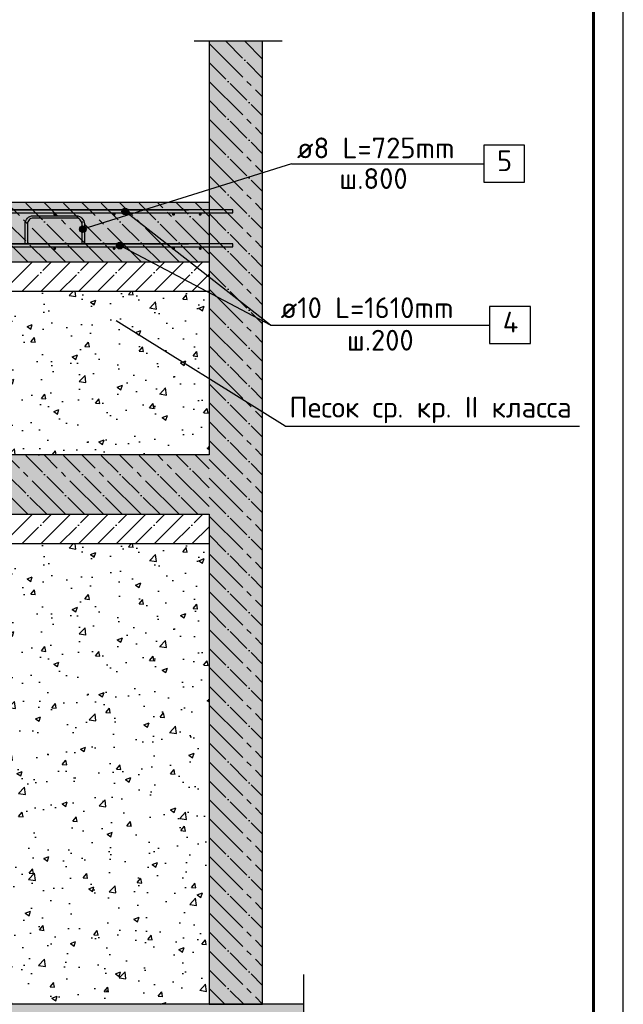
# Model space of a CAD drawing. Header units: millimetres. Extents: x 40580 to 559114, y -343730 to 81020.
# Tile 685 of 691: x 548758 to 558920, y -76252 to -59676. Entities that reach past the tile are written whole.
import ezdxf

# ---------------------------------------------------------------- set-up
doc = ezdxf.new("R2010")
doc.units = ezdxf.units.MM
doc.linetypes.add('______11', pattern=[500, 400, -50, 0, -50])
doc.linetypes.add('______5', pattern=[1100, 800, -100, 100, -100])
for name, color, linetype in [('____________', 7, 'Continuous'), ('________________', 7, 'Continuous'), ('_____________________', 96, 'Continuous'), ('______________________', 7, 'Continuous'), ('_________________________0', 7, 'Continuous'), ('Тонкие', 7, 'Continuous'), ('ФВ-2', 7, 'Continuous')]:
    doc.layers.add(name, color=color, linetype=linetype)
doc.layers.add('Standard', color=7, linetype='Continuous', lineweight=25)
doc.styles.add('ISOCPEUR', font='isocpeur.ttf')
doc.linetypes.add('ГОСТ 2.303 8', pattern='A,40,[2,GOST 2.303-68.shx,S=1,R=0,X=0,Y=0],-8', length=48)

# ---------------------------------------------------------------- blocks, each defined once
blk = doc.blocks.new('Из_буфера8386')
at = {"linetype": 'Continuous', "lineweight": 25, "ltscale": 100}
blk.add_lwpolyline([(62, 59400), (62, 0), (42062, 0), (42062, 59400), (62, 59400)], dxfattribs=at)
blk.add_lwpolyline([(62, 59400), (62, 0), (42062, 0), (42062, 59400), (62, 59400)], dxfattribs=at)
at = {"linetype": 'Continuous', "lineweight": 60, "ltscale": 100}
blk.add_lwpolyline([(2062, 58900), (2062, 500), (41562, 500), (41562, 58900), (2062, 58900)], dxfattribs=at)

msp = doc.modelspace()

# ---------------------------------------------------------------- hatches: boundary and pattern name
at = {"layer": 'Standard', "linetype": 'Continuous'}
for points in [[(551947.5, -76252.2), (552847.5, -76252.2), (552847.5, -60039.6), (551947.5, -60039.6)], [(543197.5, -62752.2), (543197.5, -63752.2), (551947.5, -63752.2), (551947.5, -62752.2)], [(543197.5, -67002.4), (543197.5, -68002.4), (551947.5, -68002.4), (551947.5, -67002.4)], [(541585.6, -76252.2), (541585.6, -77578), (553535.6, -77578), (553535.6, -76252.2)]]:
    msp.add_hatch(color=9, dxfattribs=at).paths.add_polyline_path(points)
at = {"layer": 'ФВ-2', "ltscale": 10}
h = msp.add_hatch(dxfattribs=at)
h.set_pattern_fill('AR-CONC', color=256, scale=5)
h.set_pattern_definition([(50, (220035.1, 182666.34), (910.9233, -79.6954), [95.25, -1047.75]), (355, (220035.1, 182666.3), (-176.2171, 955.2842), [76.2, -838.203]), (100.45144, (220111, 182659.7), (734.7062, 875.5888), [80.95, -890.4512]), (46.1842, (220035.1, 182920.3), (1355.3952, -210.2116), [142.875, -1571.625]), (96.63556, (220148, 182902.8), (1187.0207, 1237.1306), [121.425, -1335.678]), (351.18415, (220035.1, 182920.3), (1187.0207, 1237.1306), [114.3, -1257.2987]), (21, (220162.1, 182856.84), (758.072, -511.326), [95.25, -1047.75]), (326, (220162.1, 182856.8), (309.0101, 920.9398), [76.2, -838.2]), (71.45144, (220225.3, 182814.2), (1067.0821, 409.6138), [80.95, -890.4497]), (37.5, (220035.1, 182666.34), (15.44302, 422.7752), [0, -828.04, 0, -850.9, 0, -841.375]), (7.5, (220035.1, 182666.34), (334.0983, 500.90287), [0, -485.14, 0, -808.99, 0, -320.675]), (327.5, (219751.9, 182666.34), (677.95298, -28.64372), [0, -317.5, 0, -990.6, 0, -1314.45]), (317.5, (219624.9, 182666.34), (740.6459, 127.13246), [0, -412.75, 0, -657.86, 0, -933.45])])
h.paths.add_polyline_path([(543197.5, -64252.2), (543197.5, -67002.4), (551947.5, -67002.4), (551947.5, -64252.2)])
h = msp.add_hatch(dxfattribs=at)
h.set_pattern_fill('AR-CONC', color=256, scale=5)
h.set_pattern_definition([(50, (220035.1, 178416.1), (910.9233, -79.6954), [95.25, -1047.75]), (355, (220035.1, 178416.1), (-176.2171, 955.2842), [76.2, -838.203]), (100.45144, (220111, 178409.5), (734.7062, 875.5888), [80.95, -890.4512]), (46.1842, (220035.1, 178670.1), (1355.3952, -210.2116), [142.875, -1571.625]), (96.63556, (220148, 178652.6), (1187.0207, 1237.1306), [121.425, -1335.678]), (351.18415, (220035.1, 178670.1), (1187.0207, 1237.1306), [114.3, -1257.2987]), (21, (220162.1, 178606.6), (758.072, -511.326), [95.25, -1047.75]), (326, (220162.1, 178606.6), (309.0101, 920.9398), [76.2, -838.2]), (71.45144, (220225.3, 178564), (1067.0821, 409.6138), [80.95, -890.4497]), (37.5, (220035.1, 178416.1), (15.44302, 422.7752), [0, -828.04, 0, -850.9, 0, -841.375]), (7.5, (220035.1, 178416.1), (334.0983, 500.90287), [0, -485.14, 0, -808.99, 0, -320.675]), (327.5, (219751.9, 178416.1), (677.95298, -28.64372), [0, -317.5, 0, -990.6, 0, -1314.45]), (317.5, (219624.9, 178416.1), (740.6459, 127.13246), [0, -412.75, 0, -657.86, 0, -933.45])])
h.paths.add_polyline_path([(543197.5, -68502.4), (543197.5, -76252.2), (551947.5, -76252.2), (551947.5, -68502.4)])

# ---------------------------------------------------------------- linework, layer by layer
at = {"layer": '____________', "color": 7, "linetype": 'Continuous'}
msp.add_line((551947.5, -76252.2), (552847.5, -76252.2), dxfattribs=at)
at = {"layer": '________________'}
msp.add_line((552847.5, -76252.2), (551947.5, -76252.2), dxfattribs=at)
at = {"layer": '_____________________', "color": 7, "linetype": 'Continuous'}
for p, q in [((550478.5, -62904.5), (550478.5, -62904.5)), ((552979.8, -64817.6), (550530.8, -62904.5)), ((550534.7, -62848.2), (550534.7, -62848.2)), ((550534.7, -62960.7), (550534.7, -62960.7)), ((550591, -62904.5), (550591, -62904.5)), ((550389.1, -63479.5), (550389.1, -63479.5)), ((552979.8, -64817.6), (550441.4, -63479.5)), ((550445.3, -63423.2), (550445.3, -63423.2)), ((550501.6, -63479.5), (550501.6, -63479.5)), ((550445.3, -63535.7), (550445.3, -63535.7)), ((557354.8, -64505.1), (556667.3, -64505.1)), ((556667.3, -64505.1), (556667.3, -65130.1)), ((557354.8, -65130.1), (557354.8, -64505.1)), ((552979.8, -64817.6), (556667.3, -64817.6)), ((556667.3, -65130.1), (557354.8, -65130.1))]:
    msp.add_line(p, q, dxfattribs=at)
at = {"layer": '_____________________', "color": 4, "linetype": 'Continuous', "extrusion": (0, 0, -1)}
for points in [[(-542797.5, -62877.2), (-542797.5, -62927.2), (-552347.5, -62927.2), (-552347.5, -62877.2), (-542797.5, -62877.2), (-551597.5, -62877.2), (-542797.5, -62877.2), (-551597.5, -62877.2)], [(-542797.5, -63452.2), (-542797.5, -63502.2), (-552347.5, -63502.2), (-552347.5, -63452.2), (-542797.5, -63452.2), (-551597.5, -63452.2), (-542797.5, -63452.2), (-551597.5, -63452.2)]]:
    msp.add_lwpolyline(points, dxfattribs=at)
at = {"layer": '_____________________', "color": 7, "linetype": 'Continuous'}
for centre in [(550534.7, -62904.5), (550445.3, -63479.5)]:
    msp.add_circle(centre, 56.3, dxfattribs=at)
at = {"layer": '_____________________', "color": 4, "linetype": 'Continuous'}
for points in [[(549324.4, -62942.6), (549322.5, -62952.2), (549324.4, -62961.8)], [(549324.4, -62942.6), (549324.4, -62961.8), (549329.9, -62934.5)], [(549329.9, -62934.5), (549324.4, -62961.8), (549329.9, -62969.9)], [(549329.9, -62934.5), (549329.9, -62969.9), (549338, -62929.1)], [(549338, -62929.1), (549329.9, -62969.9), (549338, -62975.3)], [(549338, -62929.1), (549338, -62975.3), (549347.5, -62927.2)], [(549347.5, -62927.2), (549338, -62975.3), (549347.5, -62977.2)], [(549347.5, -62927.2), (549347.5, -62977.2), (549357.1, -62929.1)], [(549357.1, -62929.1), (549347.5, -62977.2), (549357.1, -62975.3)], [(549357.1, -62929.1), (549357.1, -62975.3), (549365.2, -62934.5)], [(549365.2, -62934.5), (549357.1, -62975.3), (549365.2, -62969.9)], [(549365.2, -62934.5), (549365.2, -62969.9), (549370.6, -62942.6)], [(549370.6, -62942.6), (549365.2, -62969.9), (549370.6, -62961.8)], [(549370.6, -62942.6), (549370.6, -62961.8), (549372.5, -62952.2)], [(550324.4, -62942.6), (550322.5, -62952.2), (550324.4, -62961.8)], [(550324.4, -62942.6), (550324.4, -62961.8), (550329.9, -62934.5)], [(550329.9, -62934.5), (550324.4, -62961.8), (550329.9, -62969.9)], [(550329.9, -62934.5), (550329.9, -62969.9), (550338, -62929.1)], [(550338, -62929.1), (550329.9, -62969.9), (550338, -62975.3)], [(550338, -62929.1), (550338, -62975.3), (550347.5, -62927.2)], [(550347.5, -62927.2), (550338, -62975.3), (550347.5, -62977.2)], [(550347.5, -62927.2), (550347.5, -62977.2), (550357.1, -62929.1)], [(550357.1, -62929.1), (550347.5, -62977.2), (550357.1, -62975.3)], [(550357.1, -62929.1), (550357.1, -62975.3), (550365.2, -62934.5)], [(550365.2, -62934.5), (550357.1, -62975.3), (550365.2, -62969.9)], [(550365.2, -62934.5), (550365.2, -62969.9), (550370.6, -62942.6)], [(550370.6, -62942.6), (550365.2, -62969.9), (550370.6, -62961.8)], [(550370.6, -62942.6), (550370.6, -62961.8), (550372.5, -62952.2)], [(551324.4, -62942.6), (551322.5, -62952.2), (551324.4, -62961.8)], [(551324.4, -62942.6), (551324.4, -62961.8), (551329.8, -62934.5)], [(551329.8, -62934.5), (551324.4, -62961.8), (551329.8, -62969.9)], [(551329.8, -62934.5), (551329.8, -62969.9), (551338, -62929.1)], [(551338, -62929.1), (551329.8, -62969.9), (551338, -62975.3)], [(551338, -62929.1), (551338, -62975.3), (551347.5, -62927.2)], [(551347.5, -62927.2), (551338, -62975.3), (551347.5, -62977.2)], [(551347.5, -62927.2), (551347.5, -62977.2), (551357.1, -62929.1)], [(551357.1, -62929.1), (551347.5, -62977.2), (551357.1, -62975.3)], [(551357.1, -62929.1), (551357.1, -62975.3), (551365.2, -62934.5)], [(551365.2, -62934.5), (551357.1, -62975.3), (551365.2, -62969.9)], [(551365.2, -62934.5), (551365.2, -62969.9), (551370.6, -62942.6)], [(551370.6, -62942.6), (551365.2, -62969.9), (551370.6, -62961.8)], [(551370.6, -62942.6), (551370.6, -62961.8), (551372.5, -62952.2)], [(551774.4, -62942.6), (551772.5, -62952.2), (551774.4, -62961.8)], [(551774.4, -62942.6), (551774.4, -62961.8), (551779.8, -62934.5)], [(551779.8, -62934.5), (551774.4, -62961.8), (551779.8, -62969.9)], [(551779.8, -62934.5), (551779.8, -62969.9), (551788, -62929.1)], [(551788, -62929.1), (551779.8, -62969.9), (551788, -62975.3)], [(551788, -62929.1), (551788, -62975.3), (551797.5, -62927.2)], [(551797.5, -62927.2), (551788, -62975.3), (551797.5, -62977.2)], [(551797.5, -62927.2), (551797.5, -62977.2), (551807.1, -62929.1)], [(551807.1, -62929.1), (551797.5, -62977.2), (551807.1, -62975.3)], [(551807.1, -62929.1), (551807.1, -62975.3), (551815.2, -62934.5)], [(551815.2, -62934.5), (551807.1, -62975.3), (551815.2, -62969.9)], [(551815.2, -62934.5), (551815.2, -62969.9), (551820.6, -62942.6)], [(551820.6, -62942.6), (551815.2, -62969.9), (551820.6, -62961.8)], [(551820.6, -62942.6), (551820.6, -62961.8), (551822.5, -62952.2)], [(549324.4, -63517.6), (549322.5, -63527.2), (549324.4, -63536.8)], [(549324.4, -63517.6), (549324.4, -63536.8), (549329.9, -63509.5)], [(549329.9, -63509.5), (549324.4, -63536.8), (549329.9, -63544.9)], [(549329.9, -63509.5), (549329.9, -63544.9), (549338, -63504.1)], [(549338, -63504.1), (549329.9, -63544.9), (549338, -63550.3)], [(549338, -63504.1), (549338, -63550.3), (549347.5, -63502.2)], [(549347.5, -63502.2), (549338, -63550.3), (549347.5, -63552.2)], [(549347.5, -63502.2), (549347.5, -63552.2), (549357.1, -63504.1)], [(549357.1, -63504.1), (549347.5, -63552.2), (549357.1, -63550.3)], [(549357.1, -63504.1), (549357.1, -63550.3), (549365.2, -63509.5)], [(549365.2, -63509.5), (549357.1, -63550.3), (549365.2, -63544.9)], [(549365.2, -63509.5), (549365.2, -63544.9), (549370.6, -63517.6)], [(549370.6, -63517.6), (549365.2, -63544.9), (549370.6, -63536.8)], [(549370.6, -63517.6), (549370.6, -63536.8), (549372.5, -63527.2)], [(550324.4, -63517.6), (550322.5, -63527.2), (550324.4, -63536.8)], [(550324.4, -63517.6), (550324.4, -63536.8), (550329.9, -63509.5)], [(550329.9, -63509.5), (550324.4, -63536.8), (550329.9, -63544.9)], [(550329.9, -63509.5), (550329.9, -63544.9), (550338, -63504.1)], [(550338, -63504.1), (550329.9, -63544.9), (550338, -63550.3)], [(550338, -63504.1), (550338, -63550.3), (550347.5, -63502.2)], [(550347.5, -63502.2), (550338, -63550.3), (550347.5, -63552.2)], [(550347.5, -63502.2), (550347.5, -63552.2), (550357.1, -63504.1)], [(550357.1, -63504.1), (550347.5, -63552.2), (550357.1, -63550.3)], [(550357.1, -63504.1), (550357.1, -63550.3), (550365.2, -63509.5)], [(550365.2, -63509.5), (550357.1, -63550.3), (550365.2, -63544.9)], [(550365.2, -63509.5), (550365.2, -63544.9), (550370.6, -63517.6)], [(550370.6, -63517.6), (550365.2, -63544.9), (550370.6, -63536.8)], [(550370.6, -63517.6), (550370.6, -63536.8), (550372.5, -63527.2)], [(551324.4, -63517.6), (551322.5, -63527.2), (551324.4, -63536.8)], [(551324.4, -63517.6), (551324.4, -63536.8), (551329.8, -63509.5)], [(551329.8, -63509.5), (551324.4, -63536.8), (551329.8, -63544.9)], [(551329.8, -63509.5), (551329.8, -63544.9), (551338, -63504.1)], [(551338, -63504.1), (551329.8, -63544.9), (551338, -63550.3)], [(551338, -63504.1), (551338, -63550.3), (551347.5, -63502.2)], [(551347.5, -63502.2), (551338, -63550.3), (551347.5, -63552.2)], [(551347.5, -63502.2), (551347.5, -63552.2), (551357.1, -63504.1)], [(551357.1, -63504.1), (551347.5, -63552.2), (551357.1, -63550.3)], [(551357.1, -63504.1), (551357.1, -63550.3), (551365.2, -63509.5)], [(551365.2, -63509.5), (551357.1, -63550.3), (551365.2, -63544.9)], [(551365.2, -63509.5), (551365.2, -63544.9), (551370.6, -63517.6)], [(551370.6, -63517.6), (551365.2, -63544.9), (551370.6, -63536.8)], [(551370.6, -63517.6), (551370.6, -63536.8), (551372.5, -63527.2)], [(551774.4, -63517.6), (551772.5, -63527.2), (551774.4, -63536.8)], [(551774.4, -63517.6), (551774.4, -63536.8), (551779.8, -63509.5)], [(551779.8, -63509.5), (551774.4, -63536.8), (551779.8, -63544.9)], [(551779.8, -63509.5), (551779.8, -63544.9), (551788, -63504.1)], [(551788, -63504.1), (551779.8, -63544.9), (551788, -63550.3)], [(551788, -63504.1), (551788, -63550.3), (551797.5, -63502.2)], [(551797.5, -63502.2), (551788, -63550.3), (551797.5, -63552.2)], [(551797.5, -63502.2), (551797.5, -63552.2), (551807.1, -63504.1)], [(551807.1, -63504.1), (551797.5, -63552.2), (551807.1, -63550.3)], [(551807.1, -63504.1), (551807.1, -63550.3), (551815.2, -63509.5)], [(551815.2, -63509.5), (551807.1, -63550.3), (551815.2, -63544.9)], [(551815.2, -63509.5), (551815.2, -63544.9), (551820.6, -63517.6)], [(551820.6, -63517.6), (551815.2, -63544.9), (551820.6, -63536.8)], [(551820.6, -63517.6), (551820.6, -63536.8), (551822.5, -63527.2)]]:
    msp.add_solid(points, dxfattribs=at)
at = {"layer": '_____________________', "color": 7, "linetype": 'Continuous'}
for points in [[(550486.4, -62904.5), (550486.4, -62876.4), (550478.5, -62904.5)], [(550583.1, -62932.6), (550583.1, -62904.5), (550478.5, -62904.5)], [(550486.4, -62932.6), (550486.4, -62906.6), (550478.5, -62904.5)], [(550506.6, -62876.4), (550506.6, -62856.1), (550486.4, -62876.4)], [(550583.1, -62902.4), (550583.1, -62876.4), (550486.4, -62876.4)], [(550486.4, -62904.5), (550591, -62904.5), (550486.4, -62876.4)], [(550486.4, -62932.6), (550583.1, -62932.6), (550486.4, -62906.6)], [(550562.9, -62952.9), (550562.9, -62932.6), (550486.4, -62932.6)], [(550506.6, -62952.9), (550506.6, -62938), (550486.4, -62932.6)], [(550534.7, -62856.1), (550534.7, -62848.2), (550506.6, -62856.1)], [(550562.9, -62871), (550562.9, -62856.1), (550506.6, -62856.1)], [(550506.6, -62876.4), (550583.1, -62876.4), (550506.6, -62856.1)], [(550506.6, -62952.9), (550562.9, -62952.9), (550506.6, -62938)], [(550534.7, -62960.7), (550534.7, -62952.9), (550506.6, -62952.9)], [(550534.7, -62856.1), (550562.9, -62856.1), (550534.7, -62848.2)], [(550534.7, -62960.7), (550562.9, -62952.9), (550534.7, -62952.9)], [(550562.9, -62871), (550583.1, -62876.4), (550562.9, -62856.1)], [(550562.9, -62952.9), (550583.1, -62932.6), (550562.9, -62932.6)], [(550583.1, -62902.4), (550591, -62904.5), (550583.1, -62876.4)], [(550583.1, -62932.6), (550591, -62904.5), (550583.1, -62904.5)], [(550396.9, -63479.5), (550396.9, -63451.4), (550389.1, -63479.5)], [(550493.7, -63507.6), (550493.7, -63479.5), (550389.1, -63479.5)], [(550396.9, -63507.6), (550396.9, -63481.6), (550389.1, -63479.5)], [(550417.2, -63451.4), (550417.2, -63431.1), (550396.9, -63451.4)], [(550493.7, -63477.4), (550493.7, -63451.4), (550396.9, -63451.4)], [(550396.9, -63479.5), (550501.6, -63479.5), (550396.9, -63451.4)], [(550396.9, -63507.6), (550493.7, -63507.6), (550396.9, -63481.6)], [(550445.3, -63431.1), (550445.3, -63423.2), (550417.2, -63431.1)], [(550473.4, -63446), (550473.4, -63431.1), (550417.2, -63431.1)], [(550417.2, -63451.4), (550493.7, -63451.4), (550417.2, -63431.1)], [(550445.3, -63431.1), (550473.4, -63431.1), (550445.3, -63423.2)], [(550473.4, -63446), (550493.7, -63451.4), (550473.4, -63431.1)], [(550493.7, -63477.4), (550501.6, -63479.5), (550493.7, -63451.4)], [(550493.7, -63507.6), (550501.6, -63479.5), (550493.7, -63479.5)], [(550473.4, -63527.9), (550473.4, -63507.6), (550396.9, -63507.6)], [(550417.2, -63527.9), (550417.2, -63513), (550396.9, -63507.6)], [(550417.2, -63527.9), (550473.4, -63527.9), (550417.2, -63513)], [(550445.3, -63535.7), (550445.3, -63527.9), (550417.2, -63527.9)], [(550445.3, -63535.7), (550473.4, -63527.9), (550445.3, -63527.9)], [(550473.4, -63527.9), (550493.7, -63507.6), (550473.4, -63507.6)]]:
    msp.add_solid(points, dxfattribs=at)
at = {"layer": '_________________________0', "color": 7, "linetype": 'Continuous'}
for p, q in [((557257.5, -61788), (556570, -61788)), ((556570, -61788), (556570, -62413)), ((557257.5, -62413), (557257.5, -61788)), ((553332.5, -62100.5), (549822.3, -63201.8)), ((553332.5, -62100.5), (556570, -62100.5)), ((556570, -62413), (557257.5, -62413)), ((549846.5, -63151.1), (549846.5, -63151.1)), ((549771.5, -63177.6), (549771.5, -63177.6)), ((549798.1, -63252.6), (549798.1, -63252.6)), ((549873, -63226), (549873, -63226)), ((553225.7, -66520.4), (550380.8, -64746.1)), ((553225.7, -66520.4), (558179.7, -66520.4))]:
    msp.add_line(p, q, dxfattribs=at)
at = {"layer": '_________________________0', "color": 40, "linetype": 'Continuous'}
msp.add_lwpolyline([(549807.5, -63452.3), (549807.5, -63113.4), (549805, -63095.3), (549799, -63077), (549789.6, -63060.2), (549778.2, -63046.6), (549764.5, -63035.2), (549747.8, -63025.8), (549729.5, -63019.7), (549711.4, -63017.2), (548983.7, -63017.2), (548965.6, -63019.7), (548947.3, -63025.8), (548930.5, -63035.2), (548916.9, -63046.6), (548905.5, -63060.2), (548896.1, -63077), (548890, -63095.3), (548887.5, -63113.4), (548887.5, -63452.3), (548847.5, -63452.3), (548847.5, -63110.6), (548850.9, -63086.2), (548859.3, -63060.8), (548872.4, -63037.4), (548888.5, -63018.2), (548907.7, -63002.1), (548931.1, -62989), (548956.5, -62980.6), (548980.9, -62977.2), (549714.1, -62977.2), (549738.5, -62980.6), (549763.9, -62989), (549787.3, -63002.1), (549806.6, -63018.2), (549822.7, -63037.4), (549835.8, -63060.8), (549844.1, -63086.2), (549847.5, -63110.6), (549847.5, -63452.3)], close=True, dxfattribs=at)
at = {"layer": '_________________________0', "color": 7, "linetype": 'Continuous'}
msp.add_circle((549822.3, -63201.8), 56.3, dxfattribs=at)
for points in [[(549817.7, -63160.7), (549790.7, -63155.6), (549817.7, -63146.1)], [(549817.7, -63160.7), (549817.7, -63146.1), (549868.5, -63170.3)], [(549846.5, -63159.8), (549817.7, -63146.1), (549846.5, -63151.1)], [(549846.5, -63159.8), (549846.5, -63151.1), (549868.5, -63170.3)], [(549771.5, -63207.3), (549766.5, -63206.4), (549771.5, -63177.6)], [(549776.1, -63233.4), (549766.5, -63206.4), (549776.1, -63211)], [(549853.8, -63248), (549766.5, -63206.4), (549853.8, -63222.5)], [(549790.7, -63181.2), (549771.5, -63177.6), (549790.7, -63155.6)], [(549771.5, -63207.3), (549771.5, -63177.6), (549873, -63226)], [(549873, -63226), (549771.5, -63177.6), (549873, -63196.3)], [(549776.1, -63233.4), (549776.1, -63211), (549853.8, -63248)], [(549798.1, -63252.6), (549776.1, -63233.4), (549798.1, -63243.9)], [(549826.8, -63257.6), (549776.1, -63233.4), (549826.8, -63243)], [(549790.7, -63181.2), (549790.7, -63155.6), (549878, -63197.3)], [(549868.5, -63192.7), (549790.7, -63155.6), (549868.5, -63170.3)], [(549798.1, -63252.6), (549798.1, -63243.9), (549826.8, -63257.6)], [(549826.8, -63257.6), (549826.8, -63243), (549853.8, -63248)], [(549853.8, -63248), (549853.8, -63222.5), (549873, -63226)], [(549868.5, -63192.7), (549868.5, -63170.3), (549878, -63197.3)], [(549873, -63226), (549873, -63196.3), (549878, -63197.3)]]:
    msp.add_solid(points, dxfattribs=at)
at = {"layer": 'Standard', "color": 7, "linetype": 'ГОСТ 2.303 8', "ltscale": 30}
for p, q in [((553174.1, -60039.6), (551697.5, -60039.6)), ((553535.6, -75752.2), (553535.6, -78078)), ((553535.6, -75752.2), (553535.6, -78078))]:
    msp.add_line(p, q, dxfattribs=at)
at = {"layer": 'Standard', "color": 7, "linetype": 'Continuous'}
for p, q in [((551947.5, -60039.6), (551947.5, -65252.2)), ((551947.5, -60039.6), (551947.5, -67002.4)), ((552847.5, -76252.2), (552847.5, -60039.6)), ((552847.5, -76252.2), (552847.5, -60039.6)), ((551947.5, -62752.2), (543197.5, -62752.2)), ((551947.5, -62752.2), (543197.5, -62752.2)), ((543197.5, -63752.2), (551947.5, -63752.2)), ((543197.5, -63752.2), (551947.5, -63752.2)), ((543197.5, -63752.2), (551947.5, -63752.2)), ((551947.5, -64252.2), (543197.5, -64252.2)), ((551947.5, -67002.4), (543197.5, -67002.4)), ((551947.5, -67002.4), (543197.5, -67002.4)), ((543197.5, -68002.4), (551947.5, -68002.4)), ((543197.5, -68002.4), (551947.5, -68002.4)), ((543197.5, -68002.4), (551947.5, -68002.4)), ((551947.5, -68002.4), (551947.5, -76252.2)), ((551947.5, -68002.4), (551947.5, -76252.2)), ((551947.5, -68002.4), (551947.5, -68502.4)), ((551947.5, -68502.4), (543197.5, -68502.4)), ((551947.5, -76252.2), (543197.5, -76252.2)), ((553535.6, -76252.2), (552847.5, -76252.2))]:
    msp.add_line(p, q, dxfattribs=at)
at = {"layer": 'Standard', "color": 253, "linetype": '______5'}
for p, q in [((551947.5, -60077.5), (552847.5, -60977.5)), ((552546.1, -60039.6), (552847.5, -60341.1)), ((551947.5, -60713.9), (552847.5, -61613.9)), ((551947.5, -61350.3), (552847.5, -62250.3)), ((551947.5, -61986.7), (552847.5, -62886.7)), ((551947.5, -62623), (552847.5, -63523)), ((548894.5, -63752.2), (547894.5, -62752.2)), ((549530.9, -63752.2), (548530.9, -62752.2)), ((550167.3, -63752.2), (549167.3, -62752.2)), ((550803.7, -63752.2), (549803.7, -62752.2)), ((551440.1, -63752.2), (550440.1, -62752.2)), ((551947.5, -63623.2), (551076.5, -62752.2)), ((551947.5, -62986.8), (551712.9, -62752.2)), ((551947.5, -63577.6), (552847.5, -64477.6)), ((548475, -64252.2), (548975, -63752.2)), ((549111.4, -64252.2), (549611.4, -63752.2)), ((549747.8, -64252.2), (550247.8, -63752.2)), ((550384.2, -64252.2), (550884.2, -63752.2)), ((551020.6, -64252.2), (551520.6, -63752.2)), ((551657, -64252.2), (551947.5, -63961.7)), ((551947.5, -64214), (552847.5, -65114)), ((551947.5, -64850.4), (552847.5, -65750.4)), ((551947.5, -65486.8), (552847.5, -66386.8)), ((551947.5, -66123.2), (552847.5, -67023.2)), ((551947.5, -66759.6), (552847.5, -67659.6)), ((548894.5, -68002.4), (547894.5, -67002.4)), ((549530.9, -68002.4), (548530.9, -67002.4)), ((550167.3, -68002.4), (549167.3, -67002.4)), ((550803.7, -68002.4), (549803.7, -67002.4)), ((551440.1, -68002.4), (550440.1, -67002.4)), ((551947.5, -67873.5), (551076.5, -67002.4)), ((551947.5, -67237.1), (551712.9, -67002.4)), ((551947.5, -67396), (552847.5, -68296)), ((548475, -68502.4), (548975, -68002.4)), ((549111.4, -68502.4), (549611.4, -68002.4)), ((549747.8, -68502.4), (550247.8, -68002.4)), ((550384.2, -68502.4), (550884.2, -68002.4)), ((551020.6, -68502.4), (551520.6, -68002.4)), ((551947.5, -68032.4), (552847.5, -68932.4)), ((551657, -68502.4), (551947.5, -68211.9)), ((551947.5, -68668.8), (552847.5, -69568.8)), ((551947.5, -69305.2), (552847.5, -70205.2)), ((551947.5, -69941.6), (552847.5, -70841.6)), ((551947.5, -70578), (552847.5, -71478)), ((551947.5, -71214.4), (552847.5, -72114.4)), ((551947.5, -71532.6), (552847.5, -72432.6)), ((551947.5, -72169), (552847.5, -73069)), ((551947.5, -72805.4), (552847.5, -73705.4)), ((551947.5, -73123.6), (552847.5, -74023.6)), ((551947.5, -73760), (552847.5, -74660)), ((551947.5, -74396.4), (552847.5, -75296.4)), ((551947.5, -74714.6), (552847.5, -75614.6)), ((551947.5, -75351), (552847.5, -76251)), ((551947.5, -75987.4), (552212.4, -76252.2))]:
    msp.add_line(p, q, dxfattribs=at)
at = {"layer": 'Standard', "color": 253, "linetype": '______11'}
for p, q in [((552227.9, -60039.6), (552847.5, -60659.3)), ((551947.5, -60395.7), (552847.5, -61295.7)), ((551947.5, -61032.1), (552847.5, -61932.1)), ((551947.5, -61668.5), (552847.5, -62568.5)), ((551947.5, -62304.8), (552847.5, -63204.8)), ((549212.7, -63752.2), (548212.7, -62752.2)), ((549849.1, -63752.2), (548849.1, -62752.2)), ((550485.5, -63752.2), (549485.5, -62752.2)), ((551121.9, -63752.2), (550121.9, -62752.2)), ((551758.3, -63752.2), (550758.3, -62752.2)), ((551947.5, -63305), (551394.7, -62752.2)), ((551947.5, -62941.2), (552847.5, -63841.2)), ((551947.5, -63259.4), (552847.5, -64159.4)), ((548793.2, -64252.2), (549293.2, -63752.2)), ((549429.6, -64252.2), (549929.6, -63752.2)), ((550066, -64252.2), (550566, -63752.2)), ((550702.4, -64252.2), (551202.4, -63752.2)), ((551338.8, -64252.2), (551838.8, -63752.2)), ((551947.5, -63895.8), (552847.5, -64795.8)), ((551947.5, -64532.2), (552847.5, -65432.2)), ((551947.5, -65168.6), (552847.5, -66068.6)), ((551947.5, -65805), (552847.5, -66705)), ((551947.5, -66441.4), (552847.5, -67341.4)), ((549212.7, -68002.4), (548212.7, -67002.4)), ((549849.1, -68002.4), (548849.1, -67002.4)), ((550485.5, -68002.4), (549485.5, -67002.4)), ((551121.9, -68002.4), (550121.9, -67002.4)), ((551758.3, -68002.4), (550758.3, -67002.4)), ((551947.5, -67555.3), (551394.7, -67002.4)), ((551947.5, -67077.8), (552847.5, -67977.8)), ((551947.5, -67714.2), (552847.5, -68614.2)), ((548793.2, -68502.4), (549293.2, -68002.4)), ((549429.6, -68502.4), (549929.6, -68002.4)), ((550066, -68502.4), (550566, -68002.4)), ((550702.4, -68502.4), (551202.4, -68002.4)), ((551338.8, -68502.4), (551838.8, -68002.4)), ((551947.5, -68350.6), (552847.5, -69250.6)), ((551947.5, -68987), (552847.5, -69887)), ((551947.5, -69623.4), (552847.5, -70523.4)), ((551947.5, -70259.8), (552847.5, -71159.8)), ((551947.5, -70896.2), (552847.5, -71796.2)), ((551947.5, -71850.8), (552847.5, -72750.8)), ((551947.5, -72487.2), (552847.5, -73387.2)), ((551947.5, -73441.8), (552847.5, -74341.8)), ((551947.5, -74078.2), (552847.5, -74978.2)), ((551947.5, -75032.8), (552847.5, -75932.8)), ((551947.5, -75669.2), (552530.6, -76252.2))]:
    msp.add_line(p, q, dxfattribs=at)

# ---------------------------------------------------------------- block references
at = {"layer": 'Тонкие'}
msp.add_blockref('Из_буфера8386', (516858, -96794), dxfattribs=at)

# ---------------------------------------------------------------- texts
at = {"layer": '______________________', "color": 7, "style": 'ISOCPEUR'}
for s, p in [('ø8 L=725mm ', (553425.9, -62009.6)), ('5', (556793.7, -62226)), ('ш.800', (554139.1, -62525.5)), ('ø10 L=1610mm ', (553151, -64700.3)), ('4', (556891, -64943.1)), ('ш.200', (554265.6, -65246.8)), ('Песок ср. кр. II класса', (553297.2, -66374.6))]:
    msp.add_text(s, height=350, dxfattribs=at).set_placement(p)

doc.saveas('drawing.dxf')
